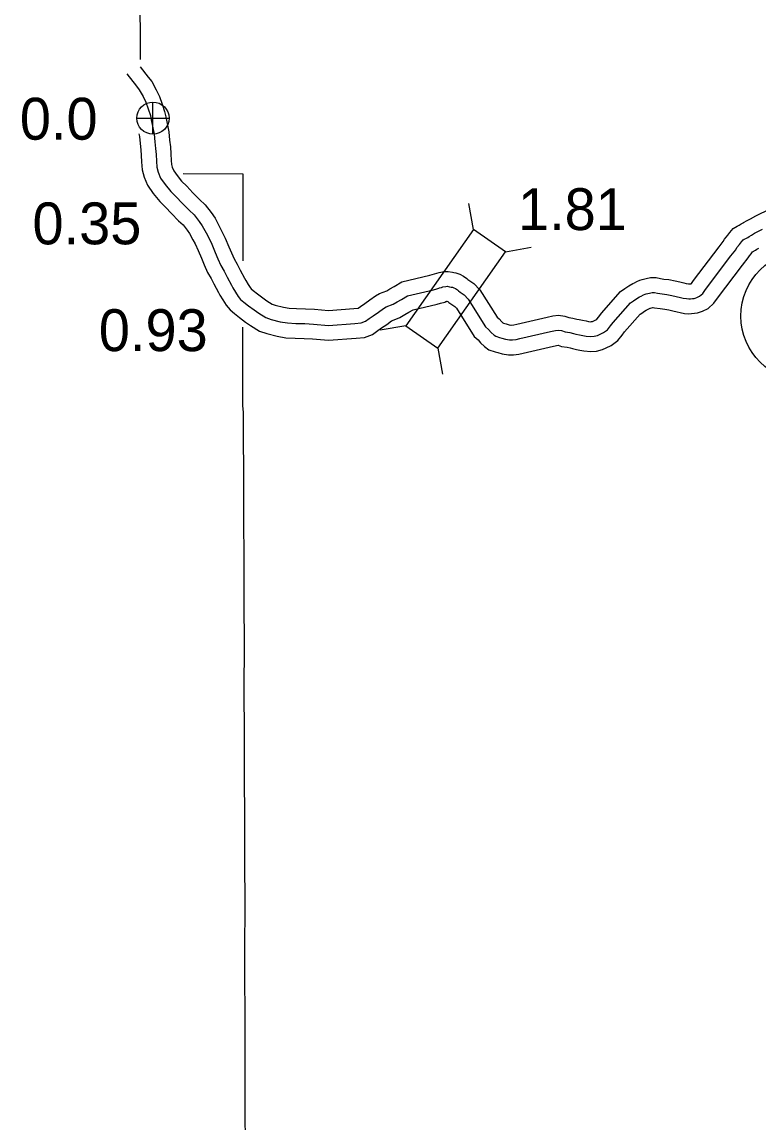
# Model space of a CAD drawing. Extents: x -83719 to 153526, y -11835 to 11446.
# Drawn here: x 12799.9 to 13047.9, y -1514.8 to -1144.4 of the extents above; entities that cross this region are included whole.
import ezdxf

# ---------------------------------------------------------------- set-up
doc = ezdxf.new("R2010")
doc.units = 0
for name, color, linetype in [('Level 15', 7, 'Continuous'), ('Level 2', 7, 'Continuous'), ('Level 20', 7, 'Continuous'), ('Level 25', 7, 'Continuous'), ('Level 26', 7, 'Continuous'), ('Level 27', 7, 'Continuous'), ('Level 58', 7, 'Continuous'), ('Level 59', 7, 'Continuous')]:
    doc.layers.add(name, color=color, linetype=linetype)

msp = doc.modelspace()

# ---------------------------------------------------------------- linework, layer by layer
at = {"layer": 'Level 15'}
for points in [[(12839.69, -1159.53), (12842.41, -1162.97), (12843.58, -1164.48), (12845.11, -1167.2), (12846.19, -1169.5), (12847.08, -1172.04), (12847.92, -1174.56), (12848.34, -1176.35), (12848.72, -1178.58), (12849.31, -1181.4), (12849.59, -1184.19), (12849.86, -1186.45), (12850.04, -1188.74), (12850.14, -1190.98), (12850.23, -1192.4), (12850.5, -1193.3), (12850.99, -1194.53), (12852.09, -1196.11), (12853.64, -1198.01), (12855.37, -1199.69), (12857.45, -1201.88), (12859.62, -1204.14), (12861.51, -1205.89), (12863.57, -1208.52), (12864.88, -1210.42), (12866.29, -1213.07), (12867.09, -1214.63), (12868.31, -1217.16), (12869.52, -1220.08), (12870.38, -1222.13), (12871.28, -1224.08), (12872.31, -1225.89), (12873.34, -1227.89), (12874.79, -1230.59), (12875.22, -1231.36), (12876.01, -1232.74), (12876.68, -1233.78), (12877, -1234.18), (12877.7, -1234.75), (12879.18, -1235.92), (12880.93, -1237.26), (12882.3, -1238.19), (12884.12, -1239.33), (12885.13, -1239.66), (12887.88, -1240.37), (12889.83, -1240.7), (12892.25, -1240.85), (12895.26, -1240.89), (12898.36, -1241.07), (12903.08, -1241.46)], [(12839.23, -1182.08), (12839.41, -1182.94), (12839.65, -1185.29), (12839.91, -1187.43), (12840.06, -1189.35), (12840.15, -1191.51), (12840.32, -1194.16), (12841.04, -1196.6), (12842.14, -1199.3), (12844.09, -1202.13), (12846.26, -1204.78), (12848.25, -1206.71), (12850.22, -1208.79), (12852.62, -1211.28), (12854.12, -1212.68), (12855.51, -1214.45), (12856.32, -1215.63), (12857.43, -1217.72), (12858.15, -1219.1), (12859.18, -1221.24), (12860.29, -1223.92), (12861.22, -1226.15), (12862.38, -1228.67), (12863.53, -1230.67), (12864.49, -1232.54), (12866.02, -1235.39), (12866.52, -1236.28), (12867.45, -1237.92), (12868.58, -1239.68), (12869.91, -1241.29), (12871.41, -1242.52), (12873.05, -1243.82), (12875.08, -1245.36), (12876.83, -1246.57), (12879.85, -1248.45), (12882.3, -1249.26), (12885.8, -1250.16), (12888.7, -1250.65), (12891.87, -1250.84), (12894.9, -1250.88), (12897.65, -1251.05), (12903.04, -1251.49)], [(13042.71, -1211.91), (13043.91, -1211.17), (13044.98, -1210.6), (13046.8, -1209.64), (13051.68, -1207.27)], [(12903.08, -1241.46), (12911.53, -1240.82), (12912.98, -1240.7), (12913.01, -1240.69), (12913.77, -1240.11), (12915.23, -1239.09), (12916.97, -1237.93), (12918.84, -1236.58), (12920.23, -1235.78), (12922.63, -1234.84), (12923.66, -1234.22), (12925.12, -1233.39), (12927.77, -1231.88), (12937.18, -1229.63), (12939.54, -1228.91), (12940.26, -1228.69), (12941.94, -1228.36), (12943.32, -1228.33), (12944.76, -1228.58), (12945.18, -1228.67), (12945.92, -1228.77), (12947.26, -1229.24), (12948.42, -1229.89), (12949.58, -1230.7), (12949.97, -1231.07), (12950.21, -1231.25), (12951.96, -1232.39), (12954.01, -1234.54), (12959.76, -1243.69), (12960.41, -1244.26), (12961.39, -1245.34), (12961.74, -1245.68), (12961.97, -1245.74), (12962.81, -1245.99), (12963.78, -1246.28), (12964.34, -1246.37), (12964.55, -1246.37), (12965.38, -1246.26), (12966.37, -1246.05), (12976.61, -1243.72), (12978.56, -1243.29), (12980.4, -1243.05), (12982.59, -1243.35), (12983.9, -1243.81), (12985.21, -1244.02), (12986.63, -1244.34), (12987.42, -1244.54), (12988.47, -1244.75), (12989.69, -1245), (12990.47, -1245.17), (12991.25, -1245.24), (12991.58, -1245.21), (12991.86, -1245.14), (12992.27, -1244.95), (12993.01, -1244.6), (12993.35, -1244.34), (12993.94, -1243.59), (12994.92, -1242.34), (13001.3, -1235.08), (13002.78, -1234.08), (13004.14, -1233.14), (13005.43, -1232.45), (13005.99, -1232.19), (13006.8, -1231.77), (13007.74, -1231.32), (13008.57, -1231.05), (13009.93, -1230.72), (13011.33, -1230.42), (13013.25, -1230.38), (13014.73, -1230.73), (13015.92, -1230.93), (13017.6, -1231.1), (13019.68, -1231.49), (13021.22, -1231.88), (13022.58, -1232.2), (13023.36, -1232.38), (13024.19, -1232.53), (13024.44, -1232.56), (13024.87, -1232.51), (13024.92, -1232.5), (13024.95, -1232.49), (13025.06, -1232.46), (13025.17, -1232.36), (13025.82, -1231.44), (13034.46, -1220.06), (13035.85, -1218.3), (13036.28, -1217.49), (13037.36, -1216.17), (13038.09, -1215.22), (13039.19, -1213.92), (13040.55, -1213.07), (13041.26, -1212.76), (13041.56, -1212.6), (13041.91, -1212.36), (13042.82, -1211.84)], [(12903.04, -1251.49), (12912.34, -1250.79), (12915.2, -1250.54), (12917.88, -1249.55), (12919.66, -1248.19), (12920.88, -1247.35), (12922.67, -1246.15), (12924.26, -1245), (12924.58, -1244.82), (12927.06, -1243.84), (12928.7, -1242.86), (12930.06, -1242.08), (12931.48, -1241.28), (12939.56, -1239.35), (12940.74, -1239.06), (12942.23, -1238.63), (12942.49, -1238.47), (12942.72, -1238.4), (12942.78, -1238.38), (12942.81, -1238.39), (12943.25, -1238.49), (12943.52, -1238.74), (12944.51, -1239.47), (12945.53, -1240.13), (12946.07, -1240.71), (12952.05, -1250.22), (12953.38, -1251.4), (12954.24, -1252.34), (12955.51, -1253.55), (12956.99, -1254.7), (12959.14, -1255.33), (12959.98, -1255.58), (12961.49, -1256.03), (12963.6, -1256.4), (12965.32, -1256.35), (12967.08, -1256.13), (12968.53, -1255.81), (12978.79, -1253.48), (12980.28, -1253.15), (12980.31, -1253.15), (12981.42, -1253.54), (12983.32, -1253.84), (12984.31, -1254.07), (12985.19, -1254.29), (12986.48, -1254.55), (12987.6, -1254.78), (12988.96, -1255.08), (12991.25, -1255.27), (12993.24, -1255.11), (12995.27, -1254.59), (12996.51, -1254), (12998.2, -1253.22), (13000.41, -1251.54), (13001.81, -1249.77), (13002.63, -1248.71), (13007.95, -1242.66), (13008.43, -1242.34), (13009.37, -1241.68), (13009.91, -1241.39), (13010.4, -1241.16), (13011.23, -1240.73), (13011.41, -1240.65), (13012.13, -1240.48), (13012.32, -1240.44), (13012.72, -1240.53), (13014.6, -1240.85), (13016.19, -1241.01), (13017.52, -1241.26), (13018.85, -1241.6), (13020.3, -1241.94), (13021.34, -1242.18), (13022.78, -1242.44), (13024.05, -1242.57), (13025.13, -1242.54), (13026.22, -1242.42), (13027.16, -1242.27), (13027.86, -1242.06), (13028.89, -1241.74), (13030.74, -1240.79), (13032.69, -1239.06), (13033.9, -1237.34), (13042.37, -1226.18), (13044.26, -1223.79), (13044.66, -1223.04), (13045.19, -1222.38), (13045.71, -1221.72), (13046.66, -1221.21), (13047.15, -1220.89), (13047.82, -1220.5)]]:
    msp.add_lwpolyline(points, dxfattribs=at)
at = {"layer": 'Level 2'}
for points in [[(12838.53, -931.1), (12838.68, -974.43), (12838.87, -1019.05), (12839.33, -1063.14), (12839.5, -1106.96), (12839.72, -1157)], [(12854.13, -1195.36), (12874.25, -1195.48), (12874.18, -1224.75)], [(12874.13, -1247.12), (12874.06, -1273.45), (12874.29, -1275.82), (12874.66, -1361.06), (12874.55, -1362.29), (12874.88, -1448.3), (12874.75, -1449.8), (12875, -1538.67), (12875, -1539.67), (12874.53, -1625.38), (12874.52, -1630.48)]]:
    msp.add_lwpolyline(points, dxfattribs=at)
at = {"layer": 'Level 20'}
for p, q in [((12951.79, -1214.18), (12950.26, -1205.51)), ((12962.6, -1221.75), (12971.26, -1220.22)), ((12929.07, -1246.62), (12920.4, -1248.14)), ((12939.88, -1254.19), (12941.41, -1262.85))]:
    msp.add_line(p, q, dxfattribs=at)
msp.add_lwpolyline([(12939.88, -1254.19), (12962.6, -1221.75), (12951.79, -1214.18), (12929.07, -1246.62)], close=True, dxfattribs=at)
at = {"layer": 'Level 26'}
for p, q in [((12843.99, -1182.18), (12843.99, -1171.34)), ((12838.58, -1176.76), (12849.41, -1176.76))]:
    msp.add_line(p, q, dxfattribs=at)
msp.add_circle((12843.99, -1176.76), 5.42, dxfattribs=at)
at = {"layer": 'Level 27'}
msp.add_circle((13063.82, -1243.34), 22, dxfattribs=at)
at = {"layer": 'Level 59'}
for points in [[(12835.15, -1161.84), (12838.47, -1166.05), (12839.4, -1167.25), (12840.66, -1169.49), (12841.55, -1171.39), (12842.35, -1173.66), (12843.11, -1175.93), (12843.44, -1177.33), (12843.8, -1179.5), (12844.36, -1182.17), (12844.62, -1184.74), (12844.89, -1186.94), (12845.05, -1189.04), (12845.14, -1191.24), (12845.27, -1193.28), (12845.77, -1194.95), (12846.56, -1196.92), (12848.09, -1199.12), (12849.95, -1201.39), (12851.81, -1203.2), (12853.83, -1205.34), (12856.12, -1207.71), (12857.81, -1209.28), (12859.54, -1211.49), (12860.6, -1213.02), (12861.86, -1215.39), (12862.62, -1216.86), (12863.75, -1219.2), (12864.91, -1222), (12865.8, -1224.14), (12866.83, -1226.38), (12867.92, -1228.28), (12868.91, -1230.22), (12870.41, -1232.99), (12870.87, -1233.82), (12871.73, -1235.33), (12872.63, -1236.73), (12873.46, -1237.73), (12874.55, -1238.63), (12876.11, -1239.87), (12878, -1241.31), (12879.56, -1242.38), (12881.99, -1243.89), (12883.72, -1244.46), (12886.84, -1245.27), (12889.27, -1245.67), (12892.06, -1245.84), (12895.08, -1245.88), (12898.01, -1246.06), (12903.06, -1246.47)], [(13045.32, -1216.17), (13046.4, -1215.51), (13047.32, -1215.02), (13049.06, -1214.11)], [(12903.06, -1246.47), (12911.93, -1245.81), (12914.09, -1245.62), (12915.44, -1245.12), (12916.72, -1244.15), (12918.05, -1243.22), (12919.82, -1242.04), (12921.55, -1240.79), (12922.4, -1240.3), (12924.84, -1239.34), (12926.18, -1238.54), (12927.59, -1237.73), (12929.63, -1236.58), (12938.39, -1234.49), (12939.44, -1234.23), (12940.2, -1234.01), (12940.43, -1233.87), (12941.03, -1233.69), (12941.49, -1233.54), (12942.48, -1233.35), (12942.95, -1233.34), (12943.78, -1233.48), (12944.32, -1233.6), (12944.75, -1233.66), (12945.19, -1233.81), (12945.76, -1234.13), (12946.4, -1234.58), (12946.75, -1234.91), (12947.36, -1235.36), (12948.74, -1236.26), (12950.04, -1237.63), (12955.91, -1246.95), (12956.89, -1247.83), (12957.82, -1248.84), (12958.77, -1249.75), (12959.31, -1250.17), (12960.55, -1250.54), (12961.39, -1250.78), (12962.63, -1251.15), (12963.97, -1251.39), (12964.93, -1251.36), (12966.23, -1251.19), (12967.45, -1250.93), (12977.7, -1248.6), (12979.42, -1248.22), (12980.38, -1248.1), (12981.42, -1248.24), (12982.66, -1248.67), (12984.26, -1248.93), (12985.47, -1249.2), (12986.3, -1249.41), (12987.48, -1249.65), (12988.65, -1249.89), (12989.72, -1250.13), (12991.25, -1250.25), (12992.41, -1250.16), (12993.57, -1249.86), (12994.39, -1249.47), (12995.61, -1248.91), (12996.88, -1247.94), (12997.88, -1246.68), (12998.78, -1245.52), (13004.63, -1238.87), (13005.61, -1238.21), (13006.75, -1237.41), (13007.67, -1236.92), (13008.2, -1236.67), (13009.02, -1236.25), (13009.61, -1235.97), (13009.94, -1235.86), (13011.03, -1235.6), (13011.92, -1235.41), (13012.72, -1235.39), (13013.72, -1235.63), (13015.26, -1235.89), (13016.89, -1236.05), (13018.6, -1236.38), (13020.04, -1236.74), (13021.44, -1237.07), (13022.35, -1237.28), (13023.48, -1237.48), (13024.25, -1237.57), (13024.78, -1237.55), (13025.55, -1237.47), (13026.04, -1237.39), (13026.41, -1237.28), (13027, -1237.09), (13027.89, -1236.64), (13028.93, -1235.71), (13029.86, -1234.39), (13038.41, -1223.12), (13040.06, -1221.04), (13040.47, -1220.27), (13041.28, -1219.28), (13041.98, -1218.36), (13042.5, -1217.74), (13042.89, -1217.5), (13043.45, -1217.25), (13044.11, -1216.9), (13044.53, -1216.63), (13045.32, -1216.17)]]:
    msp.add_lwpolyline(points, dxfattribs=at)

# ---------------------------------------------------------------- texts
at = {"layer": 'Level 25'}
for s, p in [('0.0', (12799.2, -1184)), ('0.35', (12803.45, -1219.21)), ('0.93', (12825.77, -1255.14))]:
    msp.add_text(s, height=14.08, dxfattribs=at).set_placement(p)
at = {"layer": 'Level 58'}
msp.add_text('1.81', height=14.08, dxfattribs=at).set_placement((12966.78, -1214.42))

doc.saveas('drawing.dxf')
